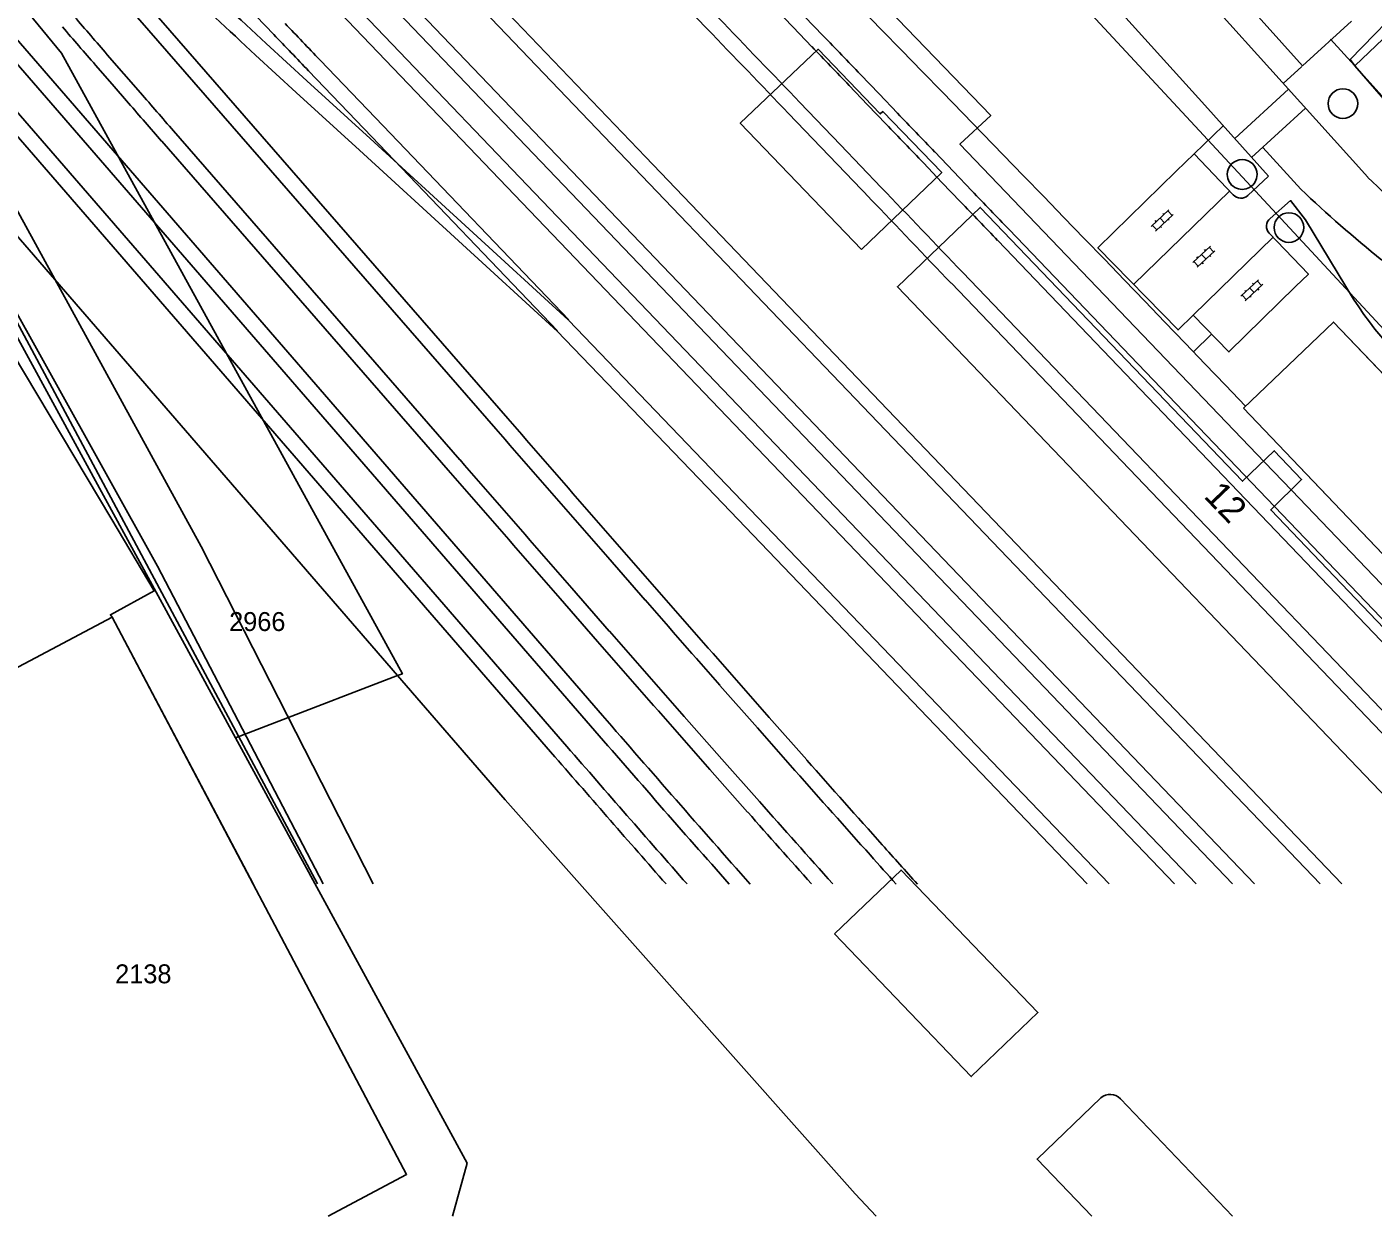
# Model space of a CAD drawing. Extents: x 148816 to 151297, y 399515 to 402500.
# Drawn here: x 150122.1 to 150250.3, y 399515.3 to 399628.4 of the extents above; entities that cross this region are included whole.
import ezdxf

# ---------------------------------------------------------------- set-up
doc = ezdxf.new("R2010")
doc.units = 0
for name, color, linetype in [('B01 Hoofdgebouw  [D] Norm', 7, 'Continuous'), ('B01 Hoofdgebouw  [T] Norm', 7, 'Continuous'), ('B01 hoofgebouw', 7, 'Continuous'), ('B04 Kunstwerk  [T] Norm', 7, 'Continuous'), ('G01 perceelsgrens', 7, 'Continuous'), ('G02 sectiegrens', 7, 'Continuous'), ('Q01 Spoorrail  [D] Norm', 7, 'Continuous'), ('S02 Open verharding  Norm', 7, 'Continuous'), ('T01 Muur  [D] Gem', 7, 'Continuous'), ('T04 Haag heg  [D] Gem', 7, 'Continuous'), ('T09 Insteek water  [T] Norm', 7, 'Continuous'), ('V00 Kant verharding algemeen  [T] Norm', 7, 'Continuous'), ('V06 Kant onverhard  [T] Gem', 7, 'Continuous'), ('Z01 perceelnummer', 7, 'Continuous'), ('Z02 huisnummer', 7, 'Continuous')]:
    doc.layers.add(name, color=color, linetype=linetype)

msp = doc.modelspace()

# ---------------------------------------------------------------- linework, layer by layer
at = {"layer": 'B01 Hoofdgebouw  [D] Norm'}
msp.add_lwpolyline([(150104.62, 399558.69), (150130.24, 399572.26), (150143.67, 399546.87)], dxfattribs=at)
at = {"layer": 'B01 Hoofdgebouw  [T] Norm'}
msp.add_line((150281.16, 399546.87), (150237.94, 399592.14), dxfattribs=at)
for points in [[(150275.37, 399628.71), (150265.63, 399639.58), (150261.27, 399635.67), (150266.02, 399630.37), (150262.28, 399627.02), (150259.65, 399629.96), (150258.97, 399629.35), (150256.82, 399631.75), (150252.89, 399628.23), (150252.57, 399628.56), (150248.54, 399624.73), (150258.06, 399614.17), (150265.51, 399620.88), (150267.52, 399618.65), (150272.43, 399623.07), (150274.36, 399621.39), (150279.4, 399627.17), (150276.68, 399630.18), (150275.37, 399628.71)], [(150297.78, 399546.87), (150292.22, 399552.69), (150289.36, 399549.92), (150286.35, 399553.03), (150289.16, 399555.75), (150285.93, 399559.23), (150246.51, 399600.33), (150237.94, 399592.14)]]:
    msp.add_lwpolyline(points, dxfattribs=at)
at = {"layer": 'B01 hoofgebouw'}
for points in [[(150276.21, 399646.73), (150272.63, 399650.22), (150259.72, 399637.27), (150259.98, 399636.99), (150255.33, 399632.47), (150256.35, 399631.33), (150252.89, 399628.23), (150252.57, 399628.56), (150248.54, 399624.73), (150258.06, 399614.17), (150265.51, 399620.88), (150267.52, 399618.65), (150272.43, 399623.07), (150274.36, 399621.39), (150279.4, 399627.17), (150277.67, 399629.08), (150285.13, 399637.56), (150286.98, 399635.92), (150287.86, 399635.14), (150290.46, 399638.85), (150292.59, 399641.88)], [(150201.58, 399607.23), (150209.22, 399614.57), (150203.62, 399620.37), (150203.38, 399620.15), (150197.46, 399626.3), (150190.05, 399619.25), (150201.58, 399607.23)], [(150262.24, 399543.94), (150270.16, 399551.49), (150240.55, 399582.47), (150243.49, 399585.36), (150240.88, 399588.1), (150237.86, 399585.19), (150212.89, 399611.24), (150205, 399603.7), (150262.24, 399543.94)], [(150237.94, 399592.14), (150246.51, 399600.33), (150289.16, 399555.75), (150286.35, 399553.03), (150289.36, 399549.92), (150292.22, 399552.69), (150300.3, 399544.23), (150295.04, 399533.75), (150294.57, 399532.83), (150294.42, 399532.98), (150291.06, 399536.51), (150237.94, 399592.14)], [(150104.62, 399558.69), (150130.24, 399572.26), (150158.28, 399519.23), (150150.8, 399515.27)], [(150199.01, 399542.12), (150212.04, 399528.55), (150218.38, 399534.64), (150205.35, 399548.2), (150199.01, 399542.12)], [(150224.37, 399526.52), (150218.3, 399520.7), (150223.51, 399515.27)], [(150236.92, 399515.27), (150226.24, 399526.44)]]:
    msp.add_lwpolyline(points, dxfattribs=at)
msp.add_arc((150225.26, 399525.48), 1.37, 44.5851, 130.4518, dxfattribs=at)
at = {"layer": 'B04 Kunstwerk  [T] Norm'}
msp.add_arc((150237.7, 399613.13), 1.01, 223.5426, 311.7195, dxfattribs=at)
at = {"layer": 'G01 perceelsgrens'}
for points in [[(150308.35, 399515.27), (150277.23, 399548.1), (150242.54, 399584.31), (150239.96, 399587.01), (150210.96, 399617.27), (150213.89, 399620), (150181.08, 399653.99), (150086.94, 399746.3), (150068.35, 399763.63), (150036.31, 399793.17), (150038.37, 399795.53), (150022.45, 399809.36), (150028.35, 399815.86), (150016.01, 399827.38), (150008.19, 399819.08), (150000, 399826.63)], [(150157.43, 399566.7), (150157.88, 399566.88), (150125.44, 399625.92), (150088.31, 399670.99), (150080.48, 399662.87), (150078.02, 399660.31)], [(150259.72, 399637.27), (150248.12, 399625.33), (150248.54, 399624.73), (150259.77, 399611.81), (150267.52, 399618.65), (150272.43, 399623.07)], [(150107.01, 399624.87), (150157.43, 399566.7)], [(150107.01, 399624.87), (150134.64, 399574.28), (150141.99, 399560.79)], [(150141.99, 399560.79), (150145.7, 399562.21), (150157.43, 399566.7)], [(150157.43, 399566.7), (150167.68, 399554.88), (150201, 399517.4), (150202.99, 399515.27)], [(150141.99, 399560.79), (150164.06, 399520.32), (150162.64, 399515.27)]]:
    msp.add_lwpolyline(points, dxfattribs=at)
at = {"layer": 'G02 sectiegrens'}
msp.add_lwpolyline([(150308.61, 399538.21), (150291.99, 399555.93), (150267.37, 399582.33), (150217.34, 399636.26), (150173.89, 399683.05), (150136.79, 399722.91), (150101.87, 399760.5), (150057.84, 399807.58)], dxfattribs=at)
at = {"layer": 'Q01 Spoorrail  [D] Norm'}
for p, q in [((150073.1, 399712.08), (150231.38, 399546.87)), ((150074.19, 399713.12), (150233.46, 399546.87)), ((150075.96, 399679.37), (150176.94, 399562.9)), ((150074.83, 399678.39), (150175.8, 399561.92)), ((150116.69, 399672.37), (150236.92, 399546.87)), ((150117.77, 399673.41), (150239, 399546.87)), ((150105.97, 399662.25), (150167.91, 399591.15)), ((150104.84, 399661.26), (150166.78, 399590.17)), ((150100.56, 399644.13), (150173.54, 399559.96)), ((150099.43, 399643.15), (150172.4, 399558.97)), ((150181.03, 399616.06), (150166, 399631.75)), ((150179.95, 399615.02), (150164.92, 399630.71)), ((150144.91, 399626.84), (150148.78, 399623.29)), ((150143.9, 399625.74), (150147.77, 399622.19)), ((150150.04, 399625.27), (150156.05, 399619)), ((150148.95, 399624.23), (150154.96, 399617.96)), ((150148.78, 399623.29), (150154.8, 399617.79)), ((150147.77, 399622.18), (150153.79, 399616.69)), ((150136.1, 399618.53), (150163.36, 399587.24)), ((150173.73, 399600.55), (150156.05, 399619)), ((150134.97, 399617.55), (150162.23, 399586.26)), ((150154.8, 399617.79), (150173.67, 399600.56)), ((150172.64, 399599.51), (150154.96, 399617.96)), ((150153.79, 399616.69), (150172.65, 399599.45)), ((150181.03, 399616.06), (150247.32, 399546.87)), ((150179.95, 399615.02), (150245.24, 399546.87)), ((150214.56, 399608.1), (150273.22, 399546.87)), ((150215.64, 399609.13), (150275.29, 399546.87)), ((150211.22, 399605.06), (150266.97, 399546.87)), ((150210.14, 399604.03), (150264.89, 399546.87)), ((150188.75, 399584.86), (150173.7, 399600.52)), ((150187.67, 399583.82), (150172.62, 399599.48)), ((150187.67, 399583.83), (150223.07, 399546.87)), ((150188.75, 399584.86), (150225.15, 399546.87))]:
    msp.add_line(p, q, dxfattribs=at)
for points in [[(150179.08, 399636.31), (150182.98, 399632.29), (150186.87, 399628.26)], [(150142.32, 399631.17), (150143.97, 399629.44), (150145.63, 399627.7)], [(150194.4, 399631.27), (150196.17, 399629.42), (150197.94, 399627.58)], [(150193.32, 399630.23), (150195.09, 399628.39), (150196.86, 399626.54)], [(150128.66, 399624.79), (150130.24, 399622.98), (150131.81, 399621.17)], [(150129.79, 399625.77), (150131.37, 399623.96), (150132.94, 399622.15)], [(150201.49, 399623.9), (150203.26, 399622.05), (150205.03, 399620.21)], [(150200.4, 399622.86), (150202.17, 399621.01), (150203.94, 399619.17)], [(150195.71, 399621.23), (150199.59, 399617.19), (150203.47, 399613.15)], [(150194.63, 399620.19), (150198.51, 399616.15), (150202.39, 399612.11)], [(150208.57, 399616.52), (150210.33, 399614.67), (150212.1, 399612.83)], [(150207.48, 399615.48), (150209.25, 399613.63), (150211.02, 399611.79)], [(150175.01, 399583.01), (150178.56, 399578.94), (150182.11, 399574.88)], [(150173.88, 399582.02), (150177.43, 399577.96), (150180.98, 399573.89)], [(150170.47, 399579.09), (150174.02, 399575.01), (150177.58, 399570.94)], [(150169.34, 399578.1), (150172.89, 399574.03), (150176.45, 399569.95)], [(150189.23, 399566.76), (150192.8, 399562.71), (150196.38, 399558.67)], [(150188.11, 399565.77), (150191.68, 399561.72), (150195.25, 399557.67)], [(150184.71, 399562.81), (150188.29, 399558.76), (150191.87, 399554.71)], [(150183.59, 399561.82), (150187.16, 399557.76), (150190.75, 399553.71)]]:
    msp.add_lwpolyline(points, dxfattribs=at)
for centre, radius, start, end in [((150822.71, 400360.96), 999.16, 226.68287, 227.28466), ((150822.71, 400360.96), 1000.66, 226.68287, 227.28466), ((151954.01, 401210.75), 2416.59, 220.87195, 220.98573), ((152448.94, 401830.66), 3185.7, 223.72435, 223.81065), ((146253.26, 395833.61), 5467.09, 43.85249, 43.96989), ((151954.01, 401210.75), 2418.09, 220.87195, 220.98573), ((152448.94, 401830.66), 3187.2, 223.72435, 223.81065), ((146253.26, 395833.61), 5465.59, 43.85249, 43.96989), ((145826.98, 395422.49), 6065.32, 43.843689, 43.891992), ((145826.98, 395422.49), 6063.82, 43.843689, 43.891992), ((153073.56, 402180.94), 3899.53, 221.02828, 221.09882), ((153073.56, 402180.94), 3898.03, 221.02828, 221.09882), ((138881.52, 388756.12), 15692.36, 43.795125, 43.813794), ((138881.52, 388756.12), 15690.86, 43.795125, 43.813794), ((143143.56, 392839.71), 9782.25, 43.748047, 43.813639), ((143143.56, 392839.71), 9783.75, 43.748047, 43.813639), ((140087.15, 389909.04), 14024.19, 43.762328, 43.783217), ((140087.15, 389909.04), 14022.69, 43.762328, 43.783217), ((155497.41, 404228.81), 7066.3, 221.029375, 221.116956), ((155497.41, 404228.81), 7064.8, 221.029375, 221.116956), ((155437.6, 404177.08), 6991.72, 221.031011, 221.119642), ((155437.6, 404177.08), 6993.22, 221.031011, 221.119642), ((152971.59, 402015.28), 3706.31, 221.18134, 221.34826), ((152971.59, 402015.28), 3707.81, 221.18134, 221.34826), ((152975.73, 402018.45), 3717.52, 221.17587, 221.34254), ((152975.73, 402018.45), 3719.02, 221.17587, 221.34254), ((151692.3, 400876.62), 2005.54, 220.92304, 221.53214), ((151692.3, 400876.62), 2007.04, 220.92304, 221.49422), ((151692.27, 400876.59), 2009.99, 220.92303, 221.41857), ((151692.27, 400876.59), 2011.49, 220.92303, 221.38088), ((151300.22, 400534.82), 1473.55, 221.48715, 221.90687), ((151300.22, 400534.82), 1475.05, 221.48715, 221.90687), ((151302.14, 400536.62), 1482.17, 221.48928, 221.89498), ((151302.14, 400536.62), 1483.67, 221.48928, 221.84303), ((151688.29, 400879.95), 1992.89, 221.83949, 221.98384), ((151688.29, 400879.95), 1994.39, 221.83949, 221.94507)]:
    msp.add_arc(centre, radius, start, end, dxfattribs=at)
at = {"layer": 'S02 Open verharding  Norm'}
for p, q in [((150229.17, 399609.44), (150230.85, 399611.01)), ((150230.27, 399610.68), (150230.37, 399610.57)), ((150231.15, 399610.47), (150230.74, 399610.91)), ((150229.69, 399609.1), (150229.28, 399609.54)), ((150229.54, 399609.99), (150229.65, 399609.88)), ((150229.58, 399609), (150231.26, 399610.57)), ((150230.01, 399610.22), (150230.42, 399609.79)), ((150230.06, 399609.44), (150230.16, 399609.33)), ((150230.78, 399610.13), (150230.89, 399610.02)), ((150233.13, 399605.99), (150234.81, 399607.56)), ((150233.54, 399605.55), (150235.22, 399607.13)), ((150234.23, 399607.23), (150234.33, 399607.12)), ((150235.11, 399607.02), (150234.7, 399607.46)), ((150233.65, 399605.65), (150233.24, 399606.09)), ((150233.5, 399606.54), (150233.6, 399606.43)), ((150233.97, 399606.78), (150234.38, 399606.34)), ((150234.02, 399606), (150234.12, 399605.89)), ((150234.74, 399606.68), (150234.85, 399606.57)), ((150237.71, 399602.8), (150239.38, 399604.37)), ((150239.68, 399603.83), (150239.27, 399604.27)), ((150238.08, 399603.35), (150238.18, 399603.24)), ((150238.12, 399602.36), (150239.79, 399603.94)), ((150238.54, 399603.59), (150238.96, 399603.15)), ((150238.81, 399604.04), (150238.91, 399603.93)), ((150239.32, 399603.49), (150239.42, 399603.38)), ((150238.23, 399602.46), (150237.82, 399602.9)), ((150238.59, 399602.81), (150238.69, 399602.7))]:
    msp.add_line(p, q, dxfattribs=at)
at = {"layer": 'T01 Muur  [D] Gem'}
msp.add_arc((146462.14, 395971.34), 5231.63, 43.79952, 45.73992, dxfattribs=at)
at = {"layer": 'T04 Haag heg  [D] Gem'}
msp.add_lwpolyline([(150149.81, 399546.87), (150109.48, 399622.18)], dxfattribs=at)
at = {"layer": 'T09 Insteek water  [T] Norm'}
for points in [[(150113.45, 399624.95), (150113.75, 399624.52), (150138.73, 399578.99), (150155.1, 399546.87)], [(150109.48, 399622.18), (150134.56, 399577.11), (150150.35, 399546.87)]]:
    msp.add_lwpolyline(points, dxfattribs=at)
at = {"layer": 'V00 Kant verharding algemeen  [T] Norm'}
for p, q in [((150209.23, 399662.84), (150243.58, 399624.73)), ((150241.64, 399623.15), (150207.48, 399661.06)), ((150234.27, 399620.97), (150206.21, 399652.08)), ((150243.58, 399624.73), (150248.23, 399628.96)), ((150227.49, 399603.92), (150236.62, 399612.8)), ((150233.15, 399600.99), (150240.78, 399608.41))]:
    msp.add_line(p, q, dxfattribs=at)
for points in [[(150130.24, 399572.26), (150130.08, 399572.49), (150134.25, 399574.75), (150130.22, 399581.54), (150108.87, 399617.25), (150067.69, 399668.74)], [(150242.25, 399622.5), (150237.12, 399617.81)], [(150249.8, 399614.11), (150241.64, 399623.15)], [(150240.34, 399614.23), (150234.27, 399620.97)], [(150238.73, 399615.99), (150243.87, 399620.69)], [(150236.01, 399619.02), (150233.26, 399616.33)], [(150231.55, 399614.68), (150233.26, 399616.33), (150236.97, 399612.43)], [(150231.55, 399614.68), (150224.1, 399607.39), (150231.72, 399599.59), (150233.15, 399600.99), (150236.57, 399597.49), (150242.89, 399603.72)], [(150238.37, 399612.38), (150240.34, 399614.23)], [(150248.43, 399602.52), (150243.86, 399610.06), (150242.44, 399611.89), (150240.5, 399610.2)], [(150240.41, 399608.79), (150244.13, 399604.91), (150242.89, 399603.72)], [(150234.9, 399599.2), (150233.18, 399597.52)]]:
    msp.add_lwpolyline(points, dxfattribs=at)
for centre, radius, start, end in [((150247.42, 399621.12), 1.41, 0, 180), ((150247.42, 399621.12), 1.41, 180, 0), ((150237.83, 399614.38), 1.42, 0.0201, 179.9799), ((150237.83, 399614.38), 1.42, 179.9799, 0.0201), ((150304.13, 399668.56), 76.92, 225.0663, 239.9992), ((150242.28, 399609.33), 1.41, 0.0407, 179.9593), ((150241.1, 399609.45), 0.959, 128.9453, 223.3995), ((150242.28, 399609.33), 1.41, 180, 0), ((150279.62, 399622.57), 37.07, 212.7436, 234.38)]:
    msp.add_arc(centre, radius, start, end, dxfattribs=at)
at = {"layer": 'V06 Kant onverhard  [T] Gem'}
for points in [[(150248.52, 399624.74), (150246.25, 399627.25)], [(150243.52, 399624.66), (150241.73, 399623.03)], [(150239.8, 399616.96), (150243.4, 399612.98)]]:
    msp.add_lwpolyline(points, dxfattribs=at)
msp.add_arc((150336.86, 399711.84), 136.04, 226.6125, 230.9261, dxfattribs=at)

# ---------------------------------------------------------------- texts
at = {"layer": 'Z01 perceelnummer'}
for s, p in [('2966', (150141.39, 399570.94)), ('2138', (150130.54, 399537.42))]:
    msp.add_text(s, height=1.8, dxfattribs=at).set_placement(p)
at = {"layer": 'Z02 huisnummer'}
msp.add_text('12', height=2.5, rotation=313.7846, dxfattribs=at).set_placement((150234.09, 399583.7))

doc.saveas('drawing.dxf')
